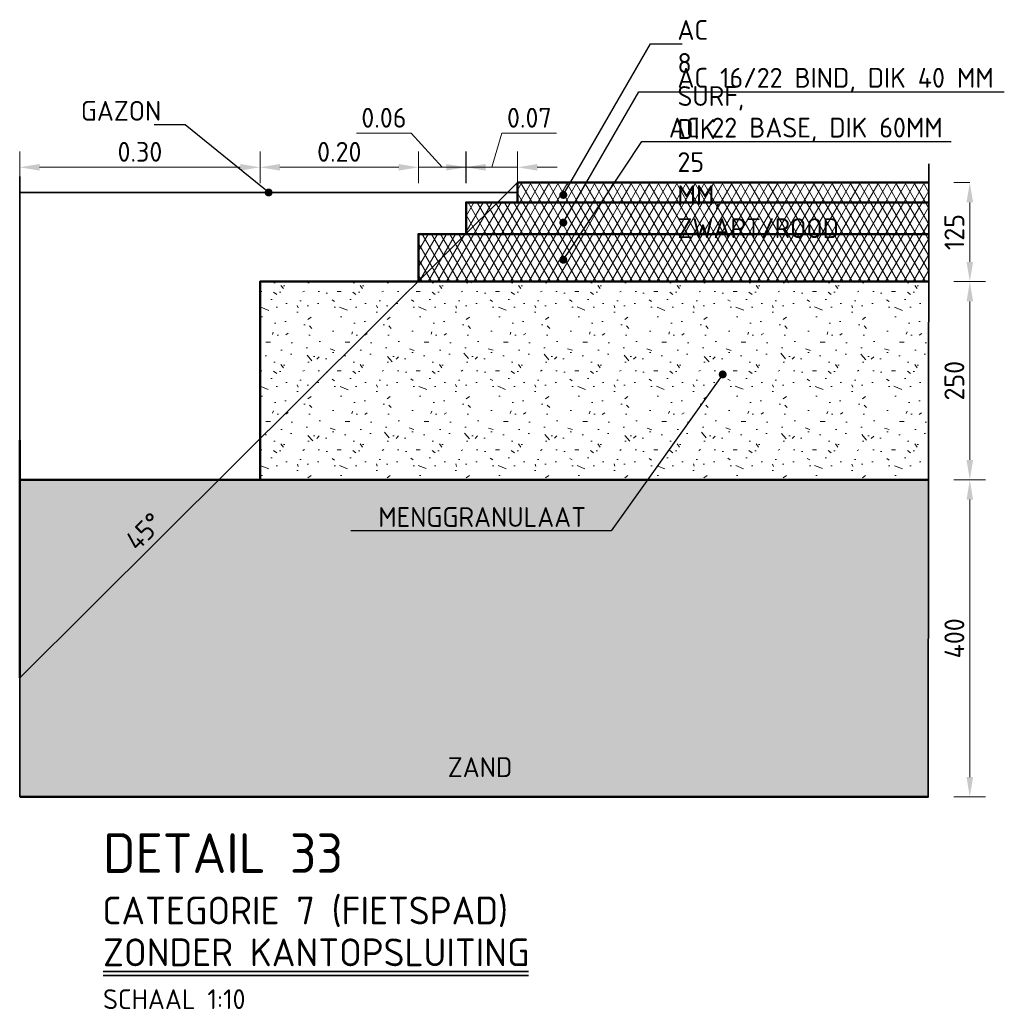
# Model space of a CAD drawing. Header units: metres. Extents: x 92403 to 95147, y 464428 to 465602.
# Tile 259 of 568: x 92604.45 to 92605.69, y 465106.97 to 465108.22. Entities that reach past the tile are written whole.
import ezdxf
from ezdxf import colors
from ezdxf.entities.mleader import LeaderData, LeaderLine
from ezdxf.math import Vec2, Vec3

# ---------------------------------------------------------------- set-up
doc = ezdxf.new("R2010")
doc.units = ezdxf.units.M
doc.linetypes.add('AL-PROJECT', pattern=[18, 12, -3, 0, -3])
doc.linetypes.add('HIDDEN', pattern=[2.373, 1.58, -0.7929999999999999])
doc.layers.get('0').update_dxf_attribs({"linetype": 'CONTINUOUS'})
doc.layers.get('Defpoints').update_dxf_attribs({"linetype": 'CONTINUOUS'})
for name, color, linetype, lineweight in [('N-WE-GW-GROND_ZAND_CUNETZAND-AD-10', 7, 'CONTINUOUS', 18), ('N-WE-GW-GROND_ZAND_CUNETZAND-WERK-T25', 7, 'CONTINUOUS', 25), ('N-WE-VH-VERHARDING_ASFALT-AD-10', 252, 'CONTINUOUS', 18), ('N-WE-VH-VERHARDING_ASFALT-GD', 252, 'CONTINUOUS', 50), ('N-WE-VH-VERHARDING_ASFALT-T25', 7, 'CONTINUOUS', 25), ('N-WE-VH-VERHARDING_BETON_SCHRAAL-T25', 7, 'CONTINUOUS', 25), ('N-WE-VH-VERHARDING_FUNDERING-AD-10', 252, 'CONTINUOUS', 18), ('N-XX-GR-GRAS_GAZON-G', 60, 'CONTINUOUS', 35), ('X-XX-AL-CONSTRUCTIELIJN-G', 7, 'CONTINUOUS', 18), ('X-XX-AL-M', 7, 'CONTINUOUS', 18), ('X-XX-AL-PROJECTGRENS-G', 7, 'AL-PROJECT', 35), ('X-XX-AL-TEKENBLAD_TITELBLOK-T25', 7, 'CONTINUOUS', 25), ('X-XX-AL-TEKENBLAD_TITELBLOK-T35', 50, 'CONTINUOUS', 35), ('X-XX-AL-TEKENBLAD_TITELBLOK-T50', 130, 'CONTINUOUS', 50), ('X-XX-AL-VERWIJZING_DETAIL-M', 7, 'CONTINUOUS', 18)]:
    doc.layers.add(name, color=color, linetype=linetype, lineweight=lineweight)
doc.styles.add('NLCS-ISO-ANNOTATIVE-T25', font='NLCS-ISO.ttf', dxfattribs={"height": 2.5})
doc.styles.add('NLCS-ISO-M10-T25', font='NLCS-ISO.ttf', dxfattribs={"height": 0.025})
doc.styles.add('NLCS-ISO-M10-T35', font='NLCS-ISO.ttf', dxfattribs={"height": 0.035})
doc.styles.add('NLCS-ISO-M10-T50', font='NLCS-ISO.ttf', dxfattribs={"height": 0.05})
doc.dimstyles.new('NLCS-M10-T25-PIJL_L2_H1', dxfattribs={"dimscale": 0.01, "dimtxt": 2.5, "dimasz": 2.5, "dimexe": 2, "dimexo": 2, "dimgap": 0.7, "dimtad": 1, "dimzin": 0, "dimdsep": 46, "dimtxsty": 'NLCS-ISO-M10-T25', "dimcen": 2.5, "dimdle": 2, "dimclrd": 256, "dimclre": 256, "dimclrt": 7, "dimadec": 1, "dimazin": 0, "dimtfac": 1, "dimtdec": 3, "dimtofl": 0, "dimtmove": 1, "dimatfit": 0, "dimfxl": 2, "dimfxlon": 1, "dimtfillclr": 256, "dimtolj": 1, "dimtzin": 0, "dimlwd": -1, "dimlwe": -1, "dimarcsym": 0})
pattern_1 = [(59.99999999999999, (2985.379468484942, 6084.488831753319), (-0.008660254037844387, 0.005000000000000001), []), (120, (2985.379468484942, 6084.488831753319), (-0.008660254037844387, -0.004999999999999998), [])]

# ---------------------------------------------------------------- blocks, each defined once
blk = doc.blocks.new('*D778')
at = {"layer": 'Defpoints', "color": 0, "transparency": 16777216}
for p in [(92605.64928186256, 465108.010324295), (92605.64928186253, 465108.010324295), (92605.64928186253, 465107.885324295)]:
    blk.add_point(p, dxfattribs=at)
at = {"layer": 'X-XX-AL-VERWIJZING_DETAIL-M', "transparency": 16777216}
for p, q in [((92605.64928186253, 465108.010324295), (92605.62928186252, 465108.010324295)), ((92605.64928186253, 465107.9103242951), (92605.64928186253, 465107.9853242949)), ((92605.64928186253, 465107.885324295), (92605.62928186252, 465107.885324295))]:
    blk.add_line(p, q, dxfattribs=at)
for points in [[(92605.64511519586, 465107.9853242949), (92605.65344852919, 465107.9853242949), (92605.64928186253, 465108.010324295)], [(92605.64511519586, 465107.9103242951), (92605.65344852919, 465107.9103242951), (92605.64928186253, 465107.885324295)]]:
    blk.add_solid(points, dxfattribs=at)
at = {"layer": 'X-XX-AL-VERWIJZING_DETAIL-M', "color": 7, "transparency": 16777216, "insert": (92605.62978186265, 465107.9478242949), "char_height": 0.025, "attachment_point": 5, "rotation": 90, "style": 'NLCS-ISO-M10-T25'}
blk.add_mtext('\\A1;125', dxfattribs=at)
blk = doc.blocks.new('_Dot')
at = {"color": 0, "linetype": 'ByBlock', "lineweight": -2}
blk.add_line((-0.5, 0), (-1, 0), dxfattribs=at)
at = {"color": 0, "linetype": 'ByBlock', "const_width": 0.5}
blk.add_lwpolyline([(-0.25, 0, 1), (0.25, 0, 1)], format="xyb", close=True, dxfattribs=at)
blk = doc.blocks.new('*D546')
at = {"layer": 'Defpoints', "color": 0, "transparency": 16777216}
for p in [(92605.59721322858, 465107.635324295), (92605.59690477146, 465107.235324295), (92605.64928186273, 465107.235324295)]:
    blk.add_point(p, dxfattribs=at)
at = {"layer": 'X-XX-AL-VERWIJZING_DETAIL-M', "transparency": 16777216}
for p, q in [((92605.62928186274, 465107.635324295), (92605.66928186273, 465107.635324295)), ((92605.64928186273, 465107.610324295), (92605.64928186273, 465107.260324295)), ((92605.62928186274, 465107.235324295), (92605.66928186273, 465107.235324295))]:
    blk.add_line(p, q, dxfattribs=at)
for points in [[(92605.64511519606, 465107.610324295), (92605.6534485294, 465107.610324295), (92605.64928186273, 465107.635324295)], [(92605.64511519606, 465107.260324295), (92605.6534485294, 465107.260324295), (92605.64928186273, 465107.235324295)]]:
    blk.add_solid(points, dxfattribs=at)
at = {"layer": 'X-XX-AL-VERWIJZING_DETAIL-M', "color": 7, "transparency": 16777216, "insert": (92605.62978186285, 465107.4353242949), "char_height": 0.025, "attachment_point": 5, "rotation": 90, "style": 'NLCS-ISO-M10-T25'}
blk.add_mtext('\\A1;400', dxfattribs=at)
blk = doc.blocks.new('*D779')
at = {"layer": 'Defpoints', "color": 0, "transparency": 16777216}
for p in [(92605.59736745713, 465107.885324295), (92605.59717467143, 465107.635324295), (92605.64928186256, 465107.635324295)]:
    blk.add_point(p, dxfattribs=at)
at = {"layer": 'X-XX-AL-VERWIJZING_DETAIL-M', "transparency": 16777216}
for p, q in [((92605.62928186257, 465107.885324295), (92605.66928186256, 465107.885324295)), ((92605.64928186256, 465107.8603242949), (92605.64928186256, 465107.6603242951)), ((92605.62928186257, 465107.635324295), (92605.66928186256, 465107.635324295))]:
    blk.add_line(p, q, dxfattribs=at)
for points in [[(92605.64511519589, 465107.8603242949), (92605.65344852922, 465107.8603242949), (92605.64928186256, 465107.885324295)], [(92605.64511519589, 465107.6603242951), (92605.65344852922, 465107.6603242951), (92605.64928186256, 465107.635324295)]]:
    blk.add_solid(points, dxfattribs=at)
at = {"layer": 'X-XX-AL-VERWIJZING_DETAIL-M', "color": 7, "transparency": 16777216, "insert": (92605.62978186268, 465107.7603242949), "char_height": 0.025, "attachment_point": 5, "rotation": 90, "style": 'NLCS-ISO-M10-T25'}
blk.add_mtext('\\A1;250', dxfattribs=at)
blk = doc.blocks.new('*D780')
at = {"layer": 'Defpoints', "color": 0, "transparency": 16777216}
for p in [(92605.01331370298, 465108.0296051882), (92605.01331370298, 465107.9853242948), (92605.07831370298, 465107.9853242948)]:
    blk.add_point(p, dxfattribs=at)
at = {"layer": 'X-XX-AL-M', "transparency": 16777216}
for p, q in [((92605.04581370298, 465108.0296051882), (92605.05871370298, 465108.0726051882)), ((92605.05871370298, 465108.0726051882), (92605.12771370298, 465108.0726051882)), ((92605.01331370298, 465108.0096051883), (92605.01331370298, 465108.0496051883)), ((92605.07831370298, 465108.0096051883), (92605.07831370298, 465108.0496051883)), ((92604.98831370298, 465108.0296051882), (92604.96331370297, 465108.0296051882)), ((92605.07831370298, 465108.0296051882), (92605.01331370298, 465108.0296051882)), ((92605.10331370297, 465108.0296051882), (92605.12831370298, 465108.0296051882))]:
    blk.add_line(p, q, dxfattribs=at)
for points in [[(92604.98831370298, 465108.0337718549), (92604.98831370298, 465108.0254385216), (92605.01331370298, 465108.0296051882)], [(92605.10331370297, 465108.0337718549), (92605.10331370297, 465108.0254385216), (92605.07831370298, 465108.0296051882)]]:
    blk.add_solid(points, dxfattribs=at)
at = {"layer": 'X-XX-AL-M', "color": 7, "transparency": 16777216, "insert": (92605.09321370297, 465108.0921051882), "char_height": 0.025, "attachment_point": 5, "style": 'NLCS-ISO-M10-T25'}
blk.add_mtext('\\A1;0.07', dxfattribs=at)
blk = doc.blocks.new('*D781')
at = {"layer": 'Defpoints', "color": 0, "transparency": 16777216}
for p in [(92604.95331370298, 465108.0296051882), (92604.95331370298, 465107.9453242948), (92605.01296526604, 465107.9453242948)]:
    blk.add_point(p, dxfattribs=at)
at = {"layer": 'X-XX-AL-M', "transparency": 16777216}
for p, q in [((92604.94411811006, 465108.0726051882), (92604.87511811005, 465108.0726051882)), ((92604.98313948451, 465108.0296051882), (92604.94411811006, 465108.0726051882)), ((92604.95331370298, 465108.0096051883), (92604.95331370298, 465108.0496051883)), ((92605.01296526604, 465108.0096051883), (92605.01296526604, 465108.0496051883)), ((92604.92831370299, 465108.0296051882), (92604.90331370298, 465108.0296051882)), ((92605.01296526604, 465108.0296051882), (92604.95331370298, 465108.0296051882)), ((92605.03796526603, 465108.0296051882), (92605.06296526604, 465108.0296051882))]:
    blk.add_line(p, q, dxfattribs=at)
for points in [[(92604.92831370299, 465108.0337718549), (92604.92831370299, 465108.0254385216), (92604.95331370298, 465108.0296051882)], [(92605.03796526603, 465108.0337718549), (92605.03796526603, 465108.0254385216), (92605.01296526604, 465108.0296051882)]]:
    blk.add_solid(points, dxfattribs=at)
at = {"layer": 'X-XX-AL-M', "color": 7, "transparency": 16777216, "insert": (92604.90961811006, 465108.0921051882), "char_height": 0.025, "attachment_point": 5, "style": 'NLCS-ISO-M10-T25'}
blk.add_mtext('\\A1;0.06', dxfattribs=at)
blk = doc.blocks.new('*D782')
at = {"layer": 'Defpoints', "color": 0, "transparency": 16777216}
for p in [(92604.75331370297, 465108.0296051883), (92604.75331370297, 465107.8853242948), (92604.95331370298, 465107.885990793)]:
    blk.add_point(p, dxfattribs=at)
at = {"layer": 'X-XX-AL-M', "transparency": 16777216}
for p, q in [((92604.75331370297, 465108.0096051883), (92604.75331370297, 465108.0496051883)), ((92604.95331370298, 465108.0096051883), (92604.95331370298, 465108.0496051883)), ((92604.92831370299, 465108.0296051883), (92604.77831370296, 465108.0296051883))]:
    blk.add_line(p, q, dxfattribs=at)
for points in [[(92604.77831370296, 465108.0337718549), (92604.77831370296, 465108.0254385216), (92604.75331370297, 465108.0296051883)], [(92604.92831370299, 465108.0337718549), (92604.92831370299, 465108.0254385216), (92604.95331370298, 465108.0296051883)]]:
    blk.add_solid(points, dxfattribs=at)
at = {"layer": 'X-XX-AL-M', "color": 7, "transparency": 16777216, "insert": (92604.85331370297, 465108.0491051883), "char_height": 0.025, "attachment_point": 5, "style": 'NLCS-ISO-M10-T25'}
blk.add_mtext('\\A1;0.20', dxfattribs=at)
blk = doc.blocks.new('*D783')
at = {"layer": 'Defpoints', "color": 0, "transparency": 16777216}
for p in [(92604.44996334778, 465108.0296051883), (92604.44996334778, 465107.6870571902), (92604.75331370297, 465107.6870571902)]:
    blk.add_point(p, dxfattribs=at)
at = {"layer": 'X-XX-AL-M', "transparency": 16777216}
for p, q in [((92604.44996334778, 465108.0096051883), (92604.44996334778, 465108.0496051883)), ((92604.75331370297, 465108.0096051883), (92604.75331370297, 465108.0496051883)), ((92604.72831370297, 465108.0296051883), (92604.47496334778, 465108.0296051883))]:
    blk.add_line(p, q, dxfattribs=at)
for points in [[(92604.47496334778, 465108.0337718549), (92604.47496334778, 465108.0254385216), (92604.44996334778, 465108.0296051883)], [(92604.72831370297, 465108.0337718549), (92604.72831370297, 465108.0254385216), (92604.75331370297, 465108.0296051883)]]:
    blk.add_solid(points, dxfattribs=at)
at = {"layer": 'X-XX-AL-M', "color": 7, "transparency": 16777216, "insert": (92604.60163852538, 465108.0491051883), "char_height": 0.025, "attachment_point": 5, "style": 'NLCS-ISO-M10-T25'}
blk.add_mtext('\\A1;0.30', dxfattribs=at)

msp = doc.modelspace()

# ---------------------------------------------------------------- hatches: boundary and pattern name
at = {"layer": 'N-WE-GW-GROND_ZAND_CUNETZAND-AD-10'}
h = msp.add_hatch(dxfattribs=at)
h.set_pattern_fill('AGW-GROND_ZAND_CUNETZAND', color=256, scale=0.01, pattern_type=2)
h.set_pattern_definition([(0, (2985.379468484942, 6084.488831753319), (0.00625, 0.00625), [0, -0.0125])])
h.paths.add_polyline_path([(92605.59698188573, 465107.2353242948), (92605.59721322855, 465107.6353242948), (92604.44988640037, 465107.6353242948), (92604.4500402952, 465107.2353242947)])
at = {"layer": 'N-WE-VH-VERHARDING_ASFALT-AD-10'}
h = msp.add_hatch(dxfattribs=at)
h.set_pattern_fill('AVH-ASFALT', color=256, scale=0.01, pattern_type=2)
h.set_pattern_definition(pattern_1)
h.paths.add_polyline_path([(92605.59744457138, 465107.9853242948), (92605.59746384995, 465108.0103242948), (92605.07831370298, 465108.0103242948), (92605.07831370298, 465107.9853242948)])
h = msp.add_hatch(dxfattribs=at)
h.set_pattern_fill('AVH-ASFALT', color=256, scale=0.01, pattern_type=2)
h.set_pattern_definition(pattern_1)
h.paths.add_polyline_path([(92605.59741372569, 465107.9453242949), (92605.59744457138, 465107.9853242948), (92605.01331370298, 465107.9853242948), (92605.01331370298, 465107.9453242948)])
h = msp.add_hatch(dxfattribs=at)
h.set_pattern_fill('AVH-ASFALT', color=256, scale=0.01, pattern_type=2)
h.set_pattern_definition(pattern_1)
h.paths.add_polyline_path([(92605.59736745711, 465107.8853242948), (92605.59741372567, 465107.9453242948), (92604.95331370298, 465107.9453242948), (92604.95331370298, 465107.8853242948)])
at = {"layer": 'N-WE-VH-VERHARDING_FUNDERING-AD-10'}
h = msp.add_hatch(dxfattribs=at)
h.set_pattern_fill('AVH-FUNDERING_GRANULAAT', color=256, scale=0.01, pattern_type=2)
h.set_pattern_definition([(0, (2985.474468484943, 6084.552831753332), (0, 0.1), [0, -0.1]), (0, (2985.475468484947, 6084.517831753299), (0, 0.1), [0, -0.1]), (0, (2985.478468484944, 6084.571831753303), (0, 0.1), [0, -0.1]), (338.1986, (2985.426468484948, 6084.540831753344), (0.3000000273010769, -0.099999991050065), [0.0107703, -0.5277461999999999]), (216.8699, (2985.436468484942, 6084.536831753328), (0.2999999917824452, 0.2000000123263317), [0.005, -0.495]), (130.6013, (2985.432468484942, 6084.533831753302), (0.5000000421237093, -0.5999999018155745), [0.0092195, -0.9127349]), (206.5651, (2985.399468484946, 6084.521831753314), (-0.09999991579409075, -0.1000001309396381), [0.0022361, -0.2213707]), (326.3099, (2985.397468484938, 6084.520831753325), (0.199999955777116, -0.1000001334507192), [0.0036056, -0.3569496]), (108.4349, (2985.400468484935, 6084.518831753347), (-0.09999984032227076, 0.2000000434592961), [0.003162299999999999, -0.3130654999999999]), (225, (2985.463468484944, 6084.511831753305), (-1.776356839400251e-17, -0.1000000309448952), [0.0042426, -0.1371787]), (0, (2985.460468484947, 6084.508831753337), (0.1, 0.1), [0.006, -0.094]), (135, (2985.466468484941, 6084.508831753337), (-0.1000000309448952, 8.881784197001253e-18), [0.0042426, -0.1371787]), (251.5651, (2985.451468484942, 6084.575831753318), (0.09999984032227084, 0.2000000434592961), [0.003162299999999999, -0.3130654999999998]), (0, (2985.450468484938, 6084.572831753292), (0.1, 0.1), [0.005, -0.095]), (143.1301, (2985.455468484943, 6084.572831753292), (-0.2999999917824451, 0.2000000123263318), [0.005, -0.495]), (213.6901, (2985.398468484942, 6084.576831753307), (0.199999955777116, 0.1000001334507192), [0.003605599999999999, -0.3569495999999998]), (341.5651, (2985.395468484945, 6084.574831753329), (-0.2000000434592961, 0.09999984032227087), [0.006324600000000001, -0.3099032]), (126.8699, (2985.401468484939, 6084.572831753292), (0.2000000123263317, -0.2999999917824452), [0.005, -0.495]), (0, (2985.427468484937, 6084.572831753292), (0, 0.1), [0, -0.1]), (0, (2985.400468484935, 6084.546831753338), (0, 0.1), [0, -0.1]), (0, (2985.428468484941, 6084.509831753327), (0, 0.1), [0, -0.1]), (0, (2985.455468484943, 6084.540831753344), (0, 0.1), [0, -0.1]), (0, (2985.426468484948, 6084.557831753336), (0, 0.1), [0, -0.1]), (0, (2985.404468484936, 6084.560831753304), (0, 0.1), [0, -0.1]), (0, (2985.413468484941, 6084.55483175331), (0, 0.1), [0, -0.1]), (0, (2985.409468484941, 6084.530831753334), (0, 0.1), [0, -0.1]), (0, (2985.385468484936, 6084.534831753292), (0, 0.1), [0, -0.1]), (0, (2985.38646848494, 6084.557831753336), (0, 0.1), [0, -0.1]), (0, (2985.383468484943, 6084.579831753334), (0, 0.1), [0, -0.1]), (0, (2985.414468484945, 6084.583831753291), (0, 0.1), [0, -0.1]), (0, (2985.436468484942, 6084.587831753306), (0, 0.1), [0, -0.1]), (0, (2985.471468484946, 6084.583831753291), (0, 0.1), [0, -0.1]), (0, (2985.447468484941, 6084.552831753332), (0, 0.1), [0, -0.1]), (0, (2985.437468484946, 6084.570831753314), (0, 0.1), [0, -0.1]), (0, (2985.445468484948, 6084.522831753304), (0, 0.1), [0, -0.1]), (0, (2985.415468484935, 6084.517831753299), (0, 0.1), [0, -0.1]), (0, (2985.445468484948, 6084.495831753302), (0, 0.1), [0, -0.1]), (0, (2985.412468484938, 6084.501831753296), (0, 0.1), [0, -0.1]), (0, (2985.380468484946, 6084.498831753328), (0, 0.1), [0, -0.1]), (0, (2985.392468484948, 6084.493831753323), (0, 0.1), [0, -0.1]), (0, (2985.393468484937, 6084.50783175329), (0, 0.1), [0, -0.1]), (0, (2985.460468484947, 6084.491831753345), (0, 0.1), [0, -0.1]), (0, (2985.472468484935, 6084.532831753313), (0, 0.1), [0, -0.1]), (0, (2985.467468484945, 6084.562831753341), (0, 0.1), [0, -0.1]), (0, (2985.421468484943, 6084.490831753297), (0, 0.1), [0, -0.1])])
h.paths.add_polyline_path([(92605.59721322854, 465107.6353242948), (92605.5973674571, 465107.8853242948), (92604.75331370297, 465107.8853242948), (92604.75331370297, 465107.6353242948)])

# ---------------------------------------------------------------- linework, layer by layer
at = {"layer": 'N-WE-VH-VERHARDING_ASFALT-GD'}
for points in [[(92605.59746384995, 465108.0103242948), (92605.07831370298, 465108.0103242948), (92605.07831370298, 465107.9853242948)], [(92605.07831370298, 465108.0103242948), (92605.07831370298, 465108.0103242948)], [(92605.59744457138, 465107.9853242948), (92605.01331370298, 465107.9853242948), (92605.01331370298, 465107.9453242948)], [(92605.59741372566, 465107.9453242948), (92604.95331370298, 465107.9453242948), (92604.95331370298, 465107.8853242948)], [(92605.5973674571, 465107.8853242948), (92604.75331370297, 465107.8853242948), (92604.75331370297, 465107.6353242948)], [(92604.44996334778, 465107.3853242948), (92604.44996334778, 465107.6853242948)], [(92605.59721322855, 465107.6353242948), (92604.44996334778, 465107.6353242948)], [(92605.59698188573, 465107.2353242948), (92604.44996334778, 465107.2353242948)]]:
    msp.add_lwpolyline(points, dxfattribs=at)
at = {"layer": 'N-XX-GR-GRAS_GAZON-G', "flags": 128}
msp.add_lwpolyline([(92605.07831370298, 465107.9978242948), (92604.44996334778, 465107.9978242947)], dxfattribs=at)
at = {"layer": 'X-XX-AL-CONSTRUCTIELIJN-G', "linetype": 'HIDDEN', "ltscale": 20, "flags": 128}
msp.add_lwpolyline([(92604.44996334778, 465107.3853242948), (92605.07831370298, 465108.0103242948)], dxfattribs=at)
at = {"layer": 'X-XX-AL-PROJECTGRENS-G'}
for p, q in [((92605.5974822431, 465108.0341761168), (92605.59690477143, 465107.2353242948)), ((92604.44996334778, 465108.0178242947), (92604.44996334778, 465107.2353242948))]:
    msp.add_line(p, q, dxfattribs=at)
at = {"layer": 'X-XX-AL-TEKENBLAD_TITELBLOK-T35'}
for p, q in [((92604.55509330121, 465107.0147857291), (92605.09220085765, 465107.0147857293)), ((92604.55509330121, 465107.0097857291), (92605.09220085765, 465107.0097857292))]:
    msp.add_line(p, q, dxfattribs=at)

# ---------------------------------------------------------------- texts
at = {"layer": 'N-WE-GW-GROND_ZAND_CUNETZAND-WERK-T25', "insert": (92604.59838225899, 465107.5440096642), "char_height": 0.025, "width": 407.036430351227, "attachment_point": 7, "rotation": 45.21059781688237, "style": 'NLCS-ISO-ANNOTATIVE-T25'}
msp.add_mtext('45°', dxfattribs=at)
at = {"layer": 'N-WE-GW-GROND_ZAND_CUNETZAND-WERK-T25', "insert": (92604.99029197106, 465107.2602322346), "char_height": 0.025, "width": 407.036430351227, "attachment_point": 7, "style": 'NLCS-ISO-ANNOTATIVE-T25'}
msp.add_mtext('ZAND', dxfattribs=at)
at = {"layer": 'X-XX-AL-TEKENBLAD_TITELBLOK-T25', "insert": (92604.55509330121, 465106.9674975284), "char_height": 0.025, "attachment_point": 7, "style": 'NLCS-ISO-M10-T25'}
msp.add_mtext('\\PSCHAAL 1:10', dxfattribs=at)
at = {"layer": 'X-XX-AL-TEKENBLAD_TITELBLOK-T35', "char_height": 0.035, "width": 1.298086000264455, "attachment_point": 7, "style": 'NLCS-ISO-M10-T35'}
for s, insert in [('CATEGORIE 7 (FIETSPAD)', (92604.5542259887, 465107.0710190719)), ('ZONDER KANTOPSLUITING', (92604.55509330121, 465107.0215606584))]:
    msp.add_mtext(s, dxfattribs=dict(at, insert=insert))
at = {"layer": 'X-XX-AL-TEKENBLAD_TITELBLOK-T50', "insert": (92604.55509330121, 465107.1392355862), "char_height": 0.05, "width": 1.298086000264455, "attachment_point": 7, "style": 'NLCS-ISO-M10-T50'}
msp.add_mtext('DETAIL 33', dxfattribs=at)

# ---------------------------------------------------------------- dimensions: what is measured, and where the dimension line sits
at = {"layer": 'X-XX-AL-M'}
dim = msp.add_linear_dim(base=(92604.95331370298, 465108.0296051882), p1=(92605.01296526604, 465107.9453242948), p2=(92604.95331370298, 465107.9453242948), dimstyle='NLCS-M10-T25-PIJL_L2_H1', dxfattribs=at)
dim.commit()
dim.dimension.update_dxf_attribs({"geometry": '*D781', "text_midpoint": (92604.93711811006, 465108.0726051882), "dimtype": 160})
for base, p1, p2, picture, middle in [((92605.01331370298, 465108.0296051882), (92605.07831370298, 465107.9853242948), (92605.01331370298, 465107.9853242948), '*D780', (92605.06571370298, 465108.0921051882)), ((92604.44996334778, 465108.0296051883), (92604.75331370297, 465107.6870571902), (92604.44996334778, 465107.6870571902), '*D783', (92604.60163852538, 465108.0491051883)), ((92604.75331370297, 465108.0296051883), (92604.95331370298, 465107.885990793), (92604.75331370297, 465107.8853242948), '*D782', (92604.85331370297, 465108.0491051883))]:
    dim = msp.add_linear_dim(base=base, p1=p1, p2=p2, dimstyle='NLCS-M10-T25-PIJL_L2_H1', dxfattribs=at)
    dim.commit()
    dim.dimension.update_dxf_attribs({"geometry": picture, "text_midpoint": middle})
at = {"layer": 'X-XX-AL-VERWIJZING_DETAIL-M'}
for base, p1, p2, picture, middle in [((92605.64928186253, 465108.010324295), (92605.6492818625, 465107.8853242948), (92605.64928186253, 465108.0103242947), '*D778', (92605.62978186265, 465107.9478242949)), ((92605.64928186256, 465107.635324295), (92605.5973674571, 465107.8853242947), (92605.5971746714, 465107.6353242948), '*D779', (92605.62978186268, 465107.7603242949)), ((92605.64928186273, 465107.235324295), (92605.59721322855, 465107.6353242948), (92605.59690477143, 465107.2353242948), '*D546', (92605.62978186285, 465107.4353242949))]:
    dim = msp.add_linear_dim(base=base, p1=p1, p2=p2, angle=90, dimstyle='NLCS-M10-T25-PIJL_L2_H1', override={"dimdec": 0, "dimlfac": 1000}, dxfattribs=at)
    dim.commit()
    dim.dimension.update_dxf_attribs({"geometry": picture, "text_midpoint": middle})

# ---------------------------------------------------------------- leaders
at = {"layer": 'N-WE-VH-VERHARDING_ASFALT-T25'}
ml = msp.add_multileader_mtext('Standard', dxfattribs=at)
ml.set_content('\\A1;AC 8 SURF, DIK 25 MM, ZWART/ROOD', color=7, style='NLCS-ISO-M10-T25')
ml.set_leader_properties(color=256, lineweight=-1)
ml.set_arrow_properties(name='DOT')
ml.build(insert=Vec2(0, 0))
ml.multileader.update_dxf_attribs({"text_left_attachment_type": 5, "text_right_attachment_type": 5, "dogleg_length": 0.025, "arrow_head_size": 0.01, "scale": 0.01})
ctx = ml.context
ctx.base_point, ctx.scale, ctx.char_height, ctx.arrow_head_size, ctx.landing_gap_size, ctx.plane_origin = Vec3(92605.27121801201, 465108.1853638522), 0.01, 0.025, 0.01, 0.009000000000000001, Vec3(92605.1361453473, 465107.9947124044)
ctx.left_attachment, ctx.right_attachment = 5, 5
notes = []
notes.append((ctx, [(0, (1, 1, 0), (92605.24621801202, 465108.1853638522), (1, 0), 0.02499999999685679, [(0, [(92605.1361453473, 465107.9947124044)], 0, [])])]))
ctx.mtext.insert, ctx.mtext.width, ctx.mtext.flow_direction = Vec3(92605.28021801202, 465108.2153638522), 0.5879530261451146, 5
ml = msp.add_multileader_mtext('Standard', dxfattribs=at)
ml.set_content('\\A1;AC 16/22 BIND, DIK 40 MM', color=7, style='NLCS-ISO-M10-T25')
ml.set_leader_properties(color=256, lineweight=-1)
ml.set_arrow_properties(name='DOT')
ml.build(insert=Vec2(0, 0))
ml.multileader.update_dxf_attribs({"text_left_attachment_type": 5, "text_right_attachment_type": 5, "dogleg_length": 0.025, "arrow_head_size": 0.01, "scale": 0.01})
ctx = ml.context
ctx.base_point, ctx.scale, ctx.char_height, ctx.arrow_head_size, ctx.landing_gap_size, ctx.plane_origin = Vec3(92605.27121801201, 465108.1250048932), 0.01, 0.025, 0.01, 0.009000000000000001, Vec3(92605.1361453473, 465107.9598659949)
ctx.left_attachment, ctx.right_attachment = 5, 5
notes.append((ctx, [(0, (1, 1, 0), (92605.23148833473, 465108.1250048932), (1, 0), 0.03972967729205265, [(0, [(92605.1361453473, 465107.9598659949)], 0, [])])]))
ctx.mtext.insert, ctx.mtext.flow_direction = Vec3(92605.28021801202, 465108.1550048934), 5
ml = msp.add_multileader_mtext('Standard', dxfattribs=at)
ml.set_content('GAZON', color=7, style='NLCS-ISO-M10-T25')
ml.set_leader_properties(color=256, lineweight=-1)
ml.set_arrow_properties(name='DOT')
ml.build(insert=Vec2(0, 0))
ml.multileader.update_dxf_attribs({"text_left_attachment_type": 5, "text_right_attachment_type": 5, "dogleg_length": 2.499999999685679, "arrow_head_size": 0.01, "scale": 0.01})
ctx = ml.context
ctx.base_point, ctx.scale, ctx.char_height, ctx.arrow_head_size, ctx.landing_gap_size, ctx.plane_origin = Vec3(92604.51806882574, 465108.0833311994), 0.01, 0.025, 0.01, 0.009000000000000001, Vec3(92604.76413852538, 465107.9978242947)
ctx.left_attachment, ctx.right_attachment = 5, 5
notes.append((ctx, [(0, (1, 1, 0), (92604.65856882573, 465108.0833311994), (-1, 0), 0.02499999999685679, [(0, [(92604.76413852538, 465107.9978242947)], 0, [])])]))
ctx.mtext.insert, ctx.mtext.width, ctx.mtext.flow_direction = Vec3(92604.52706882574, 465108.1133311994), 0.5020168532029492, 5
ml = msp.add_multileader_mtext('Standard', dxfattribs=at)
ml.set_content('AC 22 BASE, DIK 60MM', color=7, style='NLCS-ISO-M10-T25')
ml.set_leader_properties(color=256, lineweight=-1)
ml.set_arrow_properties(name='DOT')
ml.build(insert=Vec2(0, 0))
ml.multileader.update_dxf_attribs({"text_left_attachment_type": 5, "text_right_attachment_type": 5, "dogleg_length": 2.5, "arrow_head_size": 0.01, "scale": 0.01})
ctx = ml.context
ctx.base_point, ctx.scale, ctx.char_height, ctx.arrow_head_size, ctx.landing_gap_size, ctx.plane_origin = Vec3(92605.26032594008, 465108.0621739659), 0.01, 0.025, 0.01, 0.009000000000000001, Vec3(92605.1361453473, 465107.8739944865)
ctx.left_attachment, ctx.right_attachment = 5, 5
notes.append((ctx, [(0, (1, 1, 0), (92605.23532594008, 465108.0621739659), (1, 0), 0.025, [(0, [(92605.1361453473, 465107.912879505)], 0, [])])]))
ctx.mtext.insert, ctx.mtext.flow_direction = Vec3(92605.26932594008, 465108.0921739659), 5
at = {"layer": 'N-WE-VH-VERHARDING_BETON_SCHRAAL-T25'}
ml = msp.add_multileader_mtext('Standard', dxfattribs=at)
ml.set_content('\\A1;MENGGRANULAAT', color=7, style='NLCS-ISO-M10-T25')
ml.set_leader_properties(color=256, lineweight=-1)
ml.set_arrow_properties(name='DOT')
ml.build(insert=Vec2(0, 0))
ml.multileader.update_dxf_attribs({"text_left_attachment_type": 5, "text_right_attachment_type": 5, "dogleg_length": 2.5, "arrow_head_size": 0.01, "scale": 0.01})
ctx = ml.context
ctx.base_point, ctx.scale, ctx.char_height, ctx.arrow_head_size, ctx.landing_gap_size, ctx.plane_origin = Vec3(92604.89343304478, 465107.5708787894), 0.01, 0.025, 0.01, 0.009000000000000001, Vec3(92605.16199939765, 465107.7239290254)
ctx.left_attachment, ctx.right_attachment = 5, 5
notes.append((ctx, [(1, (1, 1, 0), (92605.19643304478, 465107.5708787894), (-1, 0), 0.025, [(0, [(92605.33734192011, 465107.7682719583)], 0, [])])]))
ctx.mtext.insert, ctx.mtext.flow_direction = Vec3(92604.90243304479, 465107.6008787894), 5
for ctx, leaders in notes:
    for number, flags, end, landing, length, lines in leaders:
        leader = LeaderData()
        leader.index, (leader.has_last_leader_line, leader.has_dogleg_vector, leader.attachment_direction) = number, flags
        leader.last_leader_point, leader.dogleg_vector, leader.dogleg_length = Vec3(end), Vec3(landing), length
        for number, points, colour, breaks in lines:
            line = LeaderLine()
            line.index, line.vertices, line.color, line.breaks = number, Vec3.list(points), colors.encode_raw_color(colour), breaks
            leader.lines.append(line)
        ctx.leaders.append(leader)

doc.saveas('drawing.dxf')
